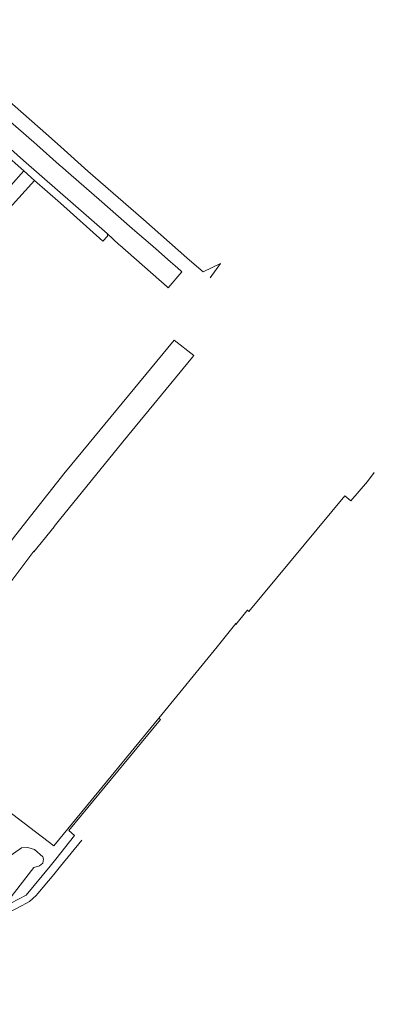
# Model space of a CAD drawing. Header units: metres. Extents: x 152391 to 157968, y 462336 to 467280.
# Tile 484 of 656: x 154444 to 154530, y 466466 to 466706. Entities that reach past the tile are written whole.
import ezdxf

# ---------------------------------------------------------------- set-up
doc = ezdxf.new("R2010")
doc.units = ezdxf.units.M
doc.header["$LTSCALE"] = 0.75
for name, color, linetype, lineweight in [('B-WE-OG-TERREIN_CULTUURSCHEIDING-GV', 251, 'Continuous', 18), ('B-WE-VH-VERHARDING_BETONSTRAATSTEEN-GV', 251, 'Continuous', 18), ('B-WE-VH-VERHARDING_TEGEL-GV', 251, 'Continuous', 18)]:
    doc.layers.add(name, color=color, linetype=linetype, lineweight=lineweight)

msp = doc.modelspace()

# ---------------------------------------------------------------- linework, layer by layer
at = {"layer": 'B-WE-OG-TERREIN_CULTUURSCHEIDING-GV'}
msp.add_lwpolyline([(154441.23, 466502.11), (154444.6, 466504.52), (154446.14, 466504.56), (154447.69, 466504.05), (154449.75, 466502.3), (154449.95, 466501.76), (154449.79, 466500.77), (154448.96, 466500.1), (154447.55, 466499.69), (154440.08, 466490.04), (154445.73, 466492.96), (154451.51, 466500), (154452.94, 466501.75), (154457.49, 466507.47), (154456.05, 466508.73), (154478.35, 466535.76), (154477.94, 466536.11), (154460.36, 466514.65), (154452.4, 466505.01), (154439.26, 466514.97)], dxfattribs=at)
at = {"layer": 'B-WE-VH-VERHARDING_BETONSTRAATSTEEN-GV'}
for points in [[(154428.6, 466686.65), (154445.05, 466671.98), (154465.42, 466654.13), (154468.31, 466651.42), (154468.45, 466651.3), (154480.03, 466641.16), (154480.24, 466640.97), (154483.55, 466644.86), (154483.34, 466645.04), (154481.94, 466646.27), (154480.81, 466647.25), (154477.21, 466650.4), (154475.92, 466651.53), (154472.68, 466654.36), (154471.48, 466655.42), (154465.5, 466660.65), (154464.07, 466661.9), (154455.98, 466668.98), (154454.64, 466670.16), (154453.76, 466670.93), (154448.26, 466675.8), (154447.58, 466676.39), (154446.37, 466677.44), (154439.34, 466683.56)], [(154417.78, 466536.17), (154434.83, 466559.88), (154447.58, 466576.78), (154447.56, 466576.59), (154452.48, 466582.74), (154452.53, 466582.8), (154453.82, 466584.39), (154469.2, 466603.42), (154486.19, 466624.03), (154486.38, 466624.33), (154486.44, 466624.42), (154481.73, 466628.18), (154455.27, 466596.12), (154455.23, 466596.07), (154455.19, 466596.02)], [(154455.19, 466596.02), (154448.83, 466587.94), (154443.16, 466580.74), (154443.14, 466580.71), (154416.93, 466545.31), (154416.08, 466544.32), (154405.25, 466528.45), (154396.38, 466515.52), (154386.78, 466501.32), (154385.86, 466500), (154380.31, 466492.03), (154385.33, 466488.62), (154391.51, 466497.83), (154393.01, 466500), (154393.7, 466500.98)], [(154459.24, 466506.37), (154454.08, 466500), (154452.43, 466497.97), (154448.57, 466493.4), (154448.17, 466492.86), (154446.51, 466491.38), (154445.81, 466490.97), (154444.58, 466490.37), (154408.93, 466471.64), (154412.28, 466466.37)]]:
    msp.add_lwpolyline(points, dxfattribs=at)
at = {"layer": 'B-WE-VH-VERHARDING_TEGEL-GV'}
for points in [[(154490.47, 466643.38), (154492.92, 466646.87), (154488.78, 466644.8), (154484.89, 466648.16), (154484.77, 466648.27), (154474.22, 466657.62), (154460.7, 466669.33), (154454.16, 466675.26), (154451.14, 466677.98), (154417.99, 466707.09)], [(154439.34, 466683.56), (154446.37, 466677.44), (154447.58, 466676.39), (154448.26, 466675.8), (154453.76, 466670.93), (154454.64, 466670.16)], [(154441.66, 466660.31), (154447.75, 466667.07), (154445.1, 466669.43), (154441.97, 466665.87)], [(154530.36, 466595.95), (154528.67, 466593.73), (154524.67, 466589.01), (154523.18, 466590.22), (154499.89, 466562.05), (154499.49, 466562.36), (154499.44, 466562.4), (154499.34, 466562.25), (154496.68, 466558.87), (154496.79, 466559.12), (154496.69, 466559.17), (154492.18, 466553.5), (154477.94, 466536.11), (154478.35, 466535.76), (154456.05, 466508.73), (154457.49, 466507.47), (154452.94, 466501.75), (154451.51, 466500), (154445.73, 466492.96), (154440.08, 466490.04)], [(154452.53, 466582.8), (154452.48, 466582.74), (154447.56, 466576.59), (154447.58, 466576.78), (154434.83, 466559.88), (154417.78, 466536.17)], [(154408.93, 466471.64), (154444.58, 466490.37), (154445.81, 466490.97), (154446.51, 466491.38), (154448.17, 466492.86), (154448.57, 466493.4), (154452.43, 466497.97), (154454.08, 466500), (154459.24, 466506.37)]]:
    msp.add_lwpolyline(points, dxfattribs=at)
msp.add_lwpolyline([(154465.42, 466654.13), (154445.05, 466671.98), (154428.6, 466686.65), (154420.92, 466693.24), (154412.44, 466700.75), (154411.32, 466699.54), (154411.39, 466699.53), (154419.11, 466692.5), (154424.81, 466687.32), (154428.45, 466684.14), (154429.37, 466683.32), (154435.31, 466678.17), (154440.21, 466673.85), (154445.1, 466669.43), (154447.75, 466667.07), (154454.08, 466661.58), (154464.31, 466652.34), (154465.46, 466653.53), (154465.51, 466653.78)], close=True, dxfattribs=at)

doc.saveas('drawing.dxf')
